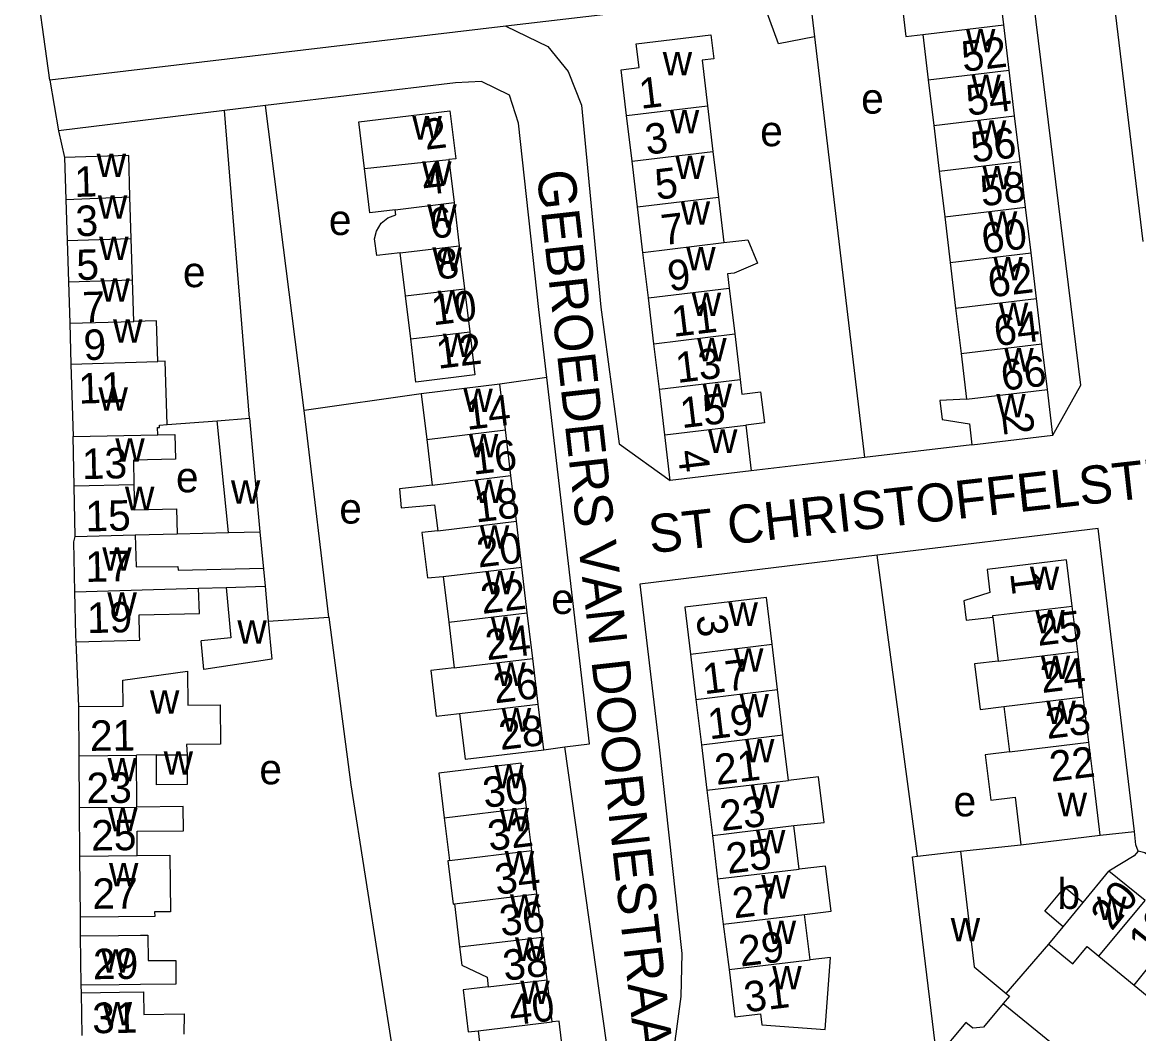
# Model space of a CAD drawing. Extents: x 161141 to 163125, y 381621 to 383200.
# Drawn here: x 162220.2 to 162366.8, y 382197.7 to 382330.5 of the extents above; entities that cross this region are included whole.
import ezdxf

# ---------------------------------------------------------------- set-up
doc = ezdxf.new("R2010")
doc.units = 0
for name, color, linetype in [('BLT_Basislijn', 7, 'Continuous'), ('BLT_Bebouwing', 7, 'Continuous'), ('BLT_Centroide', 7, 'Continuous'), ('BLT_Huisnummer', 7, 'Continuous'), ('BLT_Huisnummer_ tussenligend', 7, 'Continuous'), ('BLT_Onderverdeling_panden', 7, 'Continuous'), ('BLT_Straatnaam', 7, 'Continuous')]:
    doc.layers.add(name, color=color, linetype=linetype)

msp = doc.modelspace()

# ---------------------------------------------------------------- linework, layer by layer
at = {"layer": 'BLT_Basislijn'}
for p, q in [((162323, 382338.98), (162324.24, 382328.56)), ((162317.24, 382333.92), (162283.7, 382329.96)), ((162283.7, 382329.96), (162223.8, 382322.89)), ((162324.24, 382328.56), (162330.82, 382273.32)), ((162223.8, 382322.89), (162224.96, 382316.25)), ((162252.12, 382319.54), (162246.77, 382318.89)), ((162257.2, 382279.51), (162252.12, 382319.54)), ((162246.77, 382318.89), (162224.96, 382316.25)), ((162250.02, 382278.49), (162246.77, 382318.89)), ((162224.96, 382316.25), (162225.74, 382312.71)), ((162289.07, 382283.82), (162282.92, 382282.95)), ((162272.6, 382281.71), (162257.2, 382279.51)), ((162239.2, 382277.68), (162245.77, 382278.14)), ((162344.91, 382274.98), (162330.82, 382273.32)), ((162330.82, 382273.32), (162315.91, 382271.57)), ((162361.47, 382264.02), (162332.47, 382260.5)), ((162366.24, 382224.23), (162361.47, 382264.02)), ((162332.47, 382260.5), (162301.28, 382256.71)), ((162337.76, 382220.97), (162332.47, 382260.5)), ((162301.28, 382256.71), (162303.82, 382235.27)), ((162252.5, 382251.82), (162260.46, 382252.35)), ((162260.46, 382252.35), (162263.35, 382230.34)), ((162227.6, 382240.63), (162227.26, 382249.13)), ((162288.67, 382234.95), (162291.45, 382235.32)), ((162263.35, 382230.34), (162270.88, 382182.42)), ((162361.76, 382223.74), (162366.24, 382224.23)), ((162343.41, 382221.64), (162351.33, 382222.46)), ((162227.85, 382210.53), (162227.85, 382212.95)), ((162349.4, 382202.95), (162355.02, 382209.42)), ((162227.96, 382203.04), (162227.91, 382204.03)), ((162349.03, 382201.64), (162358.9, 382193.59))]:
    msp.add_line(p, q, dxfattribs=at)
for points in [[(162355.54, 382276.25), (162359.22, 382282.82), (162341.87, 382423.88)], [(162223.8, 382322.89), (162221.68, 382338.41), (162218.09, 382356.3)], [(162367.4, 382301.68), (162362.24, 382344.51), (162362.13, 382345.43)], [(162324.24, 382328.56), (162319.52, 382327.65), (162317.24, 382333.92)], [(162283.7, 382329.96), (162289.21, 382327.3), (162291.88, 382324.04), (162293.65, 382319.59), (162296.17, 382293.07), (162298.56, 382275.11), (162305.3, 382270.3)], [(162289.07, 382283.82), (162288.03, 382292.78), (162285.36, 382317.22), (162284.18, 382320.92), (162280.48, 382322.7), (162277.07, 382322.55), (162252.12, 382319.54)], [(162291.45, 382235.32), (162294.69, 382235.74), (162289.07, 382283.82)], [(162260.46, 382252.35), (162257.52, 382276.96), (162257.2, 382279.51)], [(162270.88, 382182.42), (162286.4, 382186.85), (162296.91, 382196.48), (162291.45, 382235.32)], [(162303.82, 382235.27), (162306.83, 382208.18), (162306.68, 382202.55), (162305.8, 382196.03), (162303.72, 382191.44), (162300.46, 382186.4), (162294.84, 382180.92), (162290.69, 382178.26), (162280.92, 382174.55), (162272.37, 382172.02)], [(162366.76, 382221.63), (162366.45, 382222.46), (162366.24, 382224.23)], [(162366.76, 382221.63), (162366.22, 382221.02), (162362.9, 382219.01)], [(162374.05, 382181.08), (162374.24, 382181.3), (162389.76, 382199.78), (162389.83, 382201.71), (162389.53, 382203.06), (162388.96, 382203.86), (162380.8, 382210.39), (162367.61, 382221.41), (162366.76, 382221.63)]]:
    msp.add_lwpolyline(points, dxfattribs=at)
at = {"layer": 'BLT_Bebouwing'}
for p, q in [((162349.08, 382330.17), (162348.36, 382336.16)), ((162349.8, 382324.18), (162349.08, 382330.17)), ((162338.46, 382328.9), (162339.17, 382322.91)), ((162350.52, 382318.19), (162349.8, 382324.18)), ((162339.17, 382322.91), (162339.89, 382316.92)), ((162310.17, 382319.53), (162310.89, 382313.53)), ((162300.28, 382312.26), (162299.56, 382318.25)), ((162351.23, 382312.2), (162350.52, 382318.19)), ((162339.89, 382316.92), (162340.61, 382310.93)), ((162310.89, 382313.53), (162311.61, 382307.54)), ((162225.74, 382312.71), (162225.91, 382307.2)), ((162276.23, 382312.46), (162276.91, 382306.81)), ((162301, 382306.26), (162300.28, 382312.26)), ((162351.95, 382306.21), (162351.23, 382312.2)), ((162340.61, 382310.93), (162341.33, 382304.94)), ((162234.5, 382302.1), (162234.34, 382307.55)), ((162225.91, 382307.2), (162226.08, 382301.81)), ((162276.91, 382306.81), (162277.59, 382301.15)), ((162301.71, 382300.27), (162301, 382306.26)), ((162311.61, 382307.54), (162312.33, 382301.55)), ((162352.67, 382300.22), (162351.95, 382306.21)), ((162341.33, 382304.94), (162342.04, 382298.95)), ((162226.08, 382301.81), (162226.25, 382296.39)), ((162234.67, 382296.65), (162234.5, 382302.1)), ((162270.52, 382294.56), (162269.84, 382300.22)), ((162277.59, 382301.15), (162278.27, 382295.49)), ((162302.43, 382294.28), (162301.71, 382300.27)), ((162353.39, 382294.23), (162352.67, 382300.22)), ((162342.04, 382298.95), (162342.76, 382292.96)), ((162226.25, 382296.39), (162226.42, 382290.99)), ((162234.83, 382291.2), (162234.67, 382296.65)), ((162271.2, 382288.9), (162270.52, 382294.56)), ((162278.27, 382295.49), (162278.96, 382289.83)), ((162313.04, 382295.55), (162313.76, 382289.56)), ((162303.15, 382288.28), (162302.43, 382294.28)), ((162342.76, 382292.96), (162343.48, 382286.97)), ((162354.1, 382288.24), (162353.39, 382294.23)), ((162226.42, 382290.99), (162226.59, 382285.61)), ((162313.76, 382289.56), (162314.48, 382283.57)), ((162303.87, 382282.29), (162303.15, 382288.28)), ((162354.82, 382282.26), (162354.1, 382288.24)), ((162226.59, 382285.61), (162226.89, 382276.08)), ((162343.48, 382286.97), (162344.2, 382280.98)), ((162282.92, 382282.95), (162272.6, 382281.71)), ((162283.64, 382276.95), (162282.92, 382282.95)), ((162272.6, 382281.71), (162273.32, 382275.71)), ((162304.58, 382276.3), (162303.87, 382282.29)), ((162355.54, 382276.25), (162354.82, 382282.26)), ((162245.77, 382278.14), (162250.02, 382278.49)), ((162250.02, 382278.49), (162251.41, 382263.57)), ((162247.29, 382263.47), (162245.77, 382278.14)), ((162284.36, 382270.95), (162283.64, 382276.95)), ((162315.2, 382277.57), (162315.91, 382271.57)), ((162227.01, 382269.55), (162226.89, 382276.08)), ((162273.32, 382275.71), (162274.04, 382269.71)), ((162305.3, 382270.3), (162304.58, 382276.3)), ((162344.91, 382274.98), (162355.54, 382276.25)), ((162285.08, 382264.95), (162284.36, 382270.95)), ((162315.91, 382271.57), (162305.3, 382270.3)), ((162227.14, 382262.94), (162227.01, 382269.55)), ((162251.41, 382263.57), (162252.07, 382256.42)), ((162285.8, 382258.95), (162285.08, 382264.95)), ((162235.03, 382263.17), (162240.52, 382263.32)), ((162240.52, 382263.32), (162247.29, 382263.47)), ((162275.47, 382257.71), (162276.19, 382251.71)), ((162286.51, 382252.95), (162285.8, 382258.95)), ((162243.34, 382256.17), (162246.96, 382256.27)), ((162252.07, 382256.42), (162252.5, 382251.82)), ((162358.8, 382247.87), (162358.07, 382253.81)), ((162287.23, 382246.95), (162286.51, 382252.95)), ((162347.66, 382252.38), (162348.37, 382246.6)), ((162276.19, 382251.71), (162276.91, 382245.72)), ((162307.95, 382247.51), (162308.67, 382241.56)), ((162319.37, 382242.85), (162318.66, 382248.8)), ((162359.53, 382241.91), (162358.8, 382247.87)), ((162287.95, 382240.95), (162287.23, 382246.95)), ((162320.09, 382236.89), (162319.37, 382242.85)), ((162360.26, 382235.96), (162359.53, 382241.91)), ((162227.65, 382234.17), (162227.6, 382240.63)), ((162288.67, 382234.95), (162287.95, 382240.95)), ((162308.67, 382241.56), (162309.39, 382235.6)), ((162349.1, 382240.63), (162349.83, 382234.69)), ((162320.81, 382230.93), (162320.09, 382236.89)), ((162360.99, 382230), (162360.26, 382235.96)), ((162309.39, 382235.6), (162310.1, 382229.64)), ((162227.72, 382227.35), (162227.65, 382234.17)), ((162235.24, 382227.42), (162235.18, 382234.24)), ((162274.91, 382231.88), (162275.6, 382226.02)), ((162361.76, 382223.74), (162360.99, 382230)), ((162310.1, 382229.64), (162310.82, 382223.69)), ((162350.57, 382228.71), (162351.33, 382222.46)), ((162227.77, 382220.99), (162227.72, 382227.35)), ((162287.1, 382221.7), (162286.43, 382227.32)), ((162275.6, 382226.02), (162276.28, 382220.4)), ((162322.21, 382219.26), (162321.53, 382224.98)), ((162310.82, 382223.69), (162311.51, 382217.99)), ((162351.33, 382222.46), (162361.76, 382223.74)), ((162287.78, 382216.01), (162287.1, 382221.7)), ((162337.76, 382220.97), (162343.41, 382221.64)), ((162227.85, 382212.95), (162227.77, 382220.99)), ((162337.1, 382220.89), (162337.76, 382220.97)), ((162340.32, 382194.59), (162337.1, 382220.89)), ((162359.51, 382214.88), (162362.9, 382219.01)), ((162367.64, 382215.13), (162362.9, 382219.01)), ((162311.51, 382217.99), (162312.23, 382212.03)), ((162288.46, 382210.35), (162287.78, 382216.01)), ((162323.65, 382207.34), (162322.93, 382213.32)), ((162312.23, 382212.03), (162313.03, 382206.09)), ((162355.02, 382209.42), (162356.91, 382211.71)), ((162227.91, 382204.03), (162227.85, 382210.53)), ((162289.14, 382204.73), (162288.46, 382210.35)), ((162361.58, 382207.86), (162366.2, 382204.05)), ((162289.8, 382199.2), (162289.14, 382204.73)), ((162366.2, 382204.05), (162370.88, 382200.19)), ((162228.04, 382197.4), (162227.96, 382203.04))]:
    msp.add_line(p, q, dxfattribs=at)
for points in [[(162337.74, 382334.88), (162335.51, 382334.62), (162336.23, 382328.63), (162338.46, 382328.9)], [(162299.56, 382318.25), (162298.84, 382324.25), (162301.2, 382324.53), (162300.83, 382327.65), (162310.64, 382328.83), (162311.01, 382325.71), (162309.46, 382325.52), (162310.17, 382319.53)], [(162265.13, 382311.3), (162264.4, 382317.43), (162276.36, 382318.87), (162277.12, 382312.56), (162276.23, 382312.46)], [(162234.34, 382307.55), (162234.18, 382313.01), (162225.74, 382312.71)], [(162269.16, 382305.88), (162265.85, 382305.48), (162265.13, 382311.3)], [(162269.84, 382300.22), (162266.74, 382299.85), (162266.47, 382302.06), (162266.72, 382303.07), (162267.32, 382304.11), (162268.19, 382304.82), (162269.24, 382305.21), (162269.16, 382305.88)], [(162312.33, 382301.55), (162315.48, 382301.93), (162316.75, 382298.85), (162313.67, 382297.56), (162312.82, 382297.46), (162313.04, 382295.55)], [(162237.99, 382285.94), (162237.83, 382291.29), (162234.83, 382291.2)], [(162278.96, 382289.83), (162279.64, 382284.17), (162271.88, 382283.24), (162271.2, 382288.9)], [(162239.2, 382277.68), (162238.96, 382285.97), (162237.99, 382285.94)], [(162314.48, 382283.57), (162314.71, 382281.67), (162317.16, 382281.97), (162317.65, 382277.87), (162315.2, 382277.57)], [(162344.2, 382280.98), (162340.69, 382280.82), (162340.99, 382278.34), (162344.58, 382277.77), (162344.91, 382274.98)], [(162237.99, 382276.31), (162237.96, 382277.28), (162238.23, 382277.29), (162238.22, 382277.57), (162239.2, 382277.68)], [(162240.24, 382276.37), (162240.31, 382273.1), (162234.78, 382272.98), (162234.85, 382269.72)], [(162237.99, 382276.3), (162240.24, 382276.37)], [(162234.85, 382269.72), (162234.92, 382266.45), (162240.45, 382266.57), (162240.52, 382263.32)], [(162274.04, 382269.71), (162269.74, 382269.23), (162269.97, 382266.71), (162274.35, 382267.11), (162274.75, 382263.71)], [(162274.75, 382263.71), (162272.66, 382263.49), (162273.39, 382257.54), (162275.47, 382257.71)], [(162227.11, 382255.69), (162226.95, 382262.25), (162227.14, 382262.94)], [(162235.03, 382263.17), (162235.17, 382258.96), (162240.64, 382259), (162240.68, 382258.52), (162251.9, 382258.8)], [(162358.07, 382253.81), (162357.32, 382259.9), (162346.89, 382258.62)], [(162346.89, 382258.62), (162347.24, 382255.61), (162343.84, 382254.51), (162344.14, 382251.96), (162347.66, 382252.38)], [(162246.96, 382256.27), (162247.58, 382249.63), (162243.7, 382249.25)], [(162227.26, 382249.13), (162227.24, 382250), (162227.11, 382255.69)], [(162235.62, 382249.33), (162235.61, 382250), (162235.55, 382252.65), (162243.47, 382252.84), (162243.34, 382256.17)], [(162318.66, 382248.8), (162317.92, 382254.95), (162307.21, 382253.66), (162307.95, 382247.51)], [(162252.5, 382251.82), (162252.96, 382246.83), (162244.05, 382245.5), (162243.7, 382249.25)], [(162227.26, 382249.13), (162232.26, 382249.25), (162235.62, 382249.33)], [(162348.37, 382246.6), (162345.25, 382246.22), (162345.98, 382240.25), (162349.1, 382240.63)], [(162227.6, 382240.63), (162233.45, 382240.68), (162233.42, 382244.1), (162241.88, 382245.27), (162241.92, 382240.82), (162246.18, 382240.86), (162246.23, 382235.67), (162241.78, 382235.62), (162241.83, 382234.3)], [(162276.91, 382245.72), (162273.83, 382245.34), (162274.55, 382239.35), (162277.63, 382239.72)], [(162277.63, 382239.72), (162278.35, 382233.72), (162288.67, 382234.95)], [(162237.81, 382234.27), (162235.18, 382234.24)], [(162241.83, 382234.3), (162241.86, 382230.4), (162237.84, 382230.36), (162237.81, 382234.27)], [(162349.83, 382234.69), (162346.65, 382234.3), (162347.38, 382228.32), (162350.57, 382228.71)], [(162286.43, 382227.32), (162285.73, 382233.18), (162274.91, 382231.88)], [(162321.53, 382224.98), (162325.5, 382225.4), (162324.78, 382231.38), (162320.81, 382230.93)], [(162235.3, 382221.06), (162235.27, 382224.25), (162241.36, 382224.31), (162241.33, 382227.48), (162235.24, 382227.42)], [(162235.3, 382221.06), (162239.59, 382221.1), (162239.66, 382213.67), (162237.57, 382213.66), (162237.58, 382213.04), (162232.85, 382213), (162227.85, 382212.95)], [(162343.41, 382221.64), (162345.21, 382206.45), (162349.4, 382202.95)], [(162276.28, 382220.4), (162276.08, 382220.38), (162276.76, 382214.69), (162276.95, 382214.71)], [(162322.93, 382213.32), (162326.4, 382213.74), (162325.69, 382219.68), (162322.21, 382219.26)], [(162356.91, 382211.71), (162354.49, 382213.74), (162357.1, 382216.9), (162359.51, 382214.88)], [(162276.95, 382214.71), (162277.63, 382209.05)], [(162227.85, 382210.53), (162232.85, 382210.57), (162235.71, 382210.6)], [(162235.71, 382210.6), (162236.7, 382210.61), (162236.73, 382207.25), (162240.34, 382207.29), (162240.36, 382204.17), (162235.74, 382204.11), (162232.91, 382204.08), (162227.91, 382204.03)], [(162355.02, 382209.42), (162358.16, 382206.84), (162360.06, 382209.12), (162361.58, 382207.86)], [(162277.63, 382209.05), (162277.92, 382206.64), (162281.23, 382205.08), (162281.39, 382203.8)], [(162325.65, 382198.19), (162326.33, 382207.67), (162323.65, 382207.34)], [(162313.03, 382206.09), (162313.77, 382199.88), (162317.15, 382200.28), (162317.32, 382198.84), (162325.65, 382198.19)], [(162281.39, 382203.8), (162278.11, 382203.41), (162278.77, 382197.9), (162280.06, 382198.05)], [(162227.96, 382203.04), (162232.96, 382203.1), (162236.1, 382203.17), (162236.14, 382200.2), (162241.45, 382200.27), (162241.39, 382197.58)], [(162349.4, 382202.95), (162349.82, 382202.6), (162349.03, 382201.64)], [(162349.03, 382201.64), (162346.44, 382198.52), (162345.02, 382198.39), (162344.1, 382199.15), (162340.32, 382194.59)], [(162280.06, 382198.05), (162280.77, 382192.09), (162279.42, 382191.93), (162279.95, 382187.47), (162286.8, 382189.63), (162286.48, 382192.43), (162291.44, 382193.04), (162290.69, 382199.31), (162289.8, 382199.2)]]:
    msp.add_lwpolyline(points, dxfattribs=at)
at = {"layer": 'BLT_Onderverdeling_panden'}
for p, q in [((162338.46, 382328.9), (162349.08, 382330.17)), ((162339.17, 382322.91), (162349.8, 382324.18)), ((162299.56, 382318.25), (162310.17, 382319.53)), ((162339.89, 382316.92), (162350.52, 382318.19)), ((162300.28, 382312.26), (162310.89, 382313.53)), ((162265.13, 382311.3), (162276.23, 382312.46)), ((162340.61, 382310.93), (162351.23, 382312.2)), ((162225.91, 382307.2), (162234.34, 382307.55)), ((162269.16, 382305.88), (162276.91, 382306.81)), ((162301, 382306.26), (162311.61, 382307.54)), ((162341.33, 382304.94), (162351.95, 382306.21)), ((162226.08, 382301.81), (162234.5, 382302.1)), ((162269.84, 382300.22), (162277.59, 382301.15)), ((162301.71, 382300.27), (162312.33, 382301.55)), ((162342.04, 382298.95), (162352.67, 382300.22)), ((162226.25, 382296.39), (162234.67, 382296.65)), ((162270.52, 382294.56), (162278.27, 382295.49)), ((162302.43, 382294.28), (162313.04, 382295.55)), ((162342.76, 382292.96), (162353.39, 382294.23)), ((162226.42, 382290.99), (162234.83, 382291.2)), ((162271.2, 382288.9), (162278.96, 382289.83)), ((162303.15, 382288.28), (162313.76, 382289.56)), ((162343.48, 382286.97), (162354.1, 382288.24)), ((162226.59, 382285.61), (162237.99, 382285.94)), ((162303.87, 382282.29), (162314.48, 382283.57)), ((162344.2, 382280.98), (162354.82, 382282.26)), ((162273.32, 382275.71), (162283.64, 382276.95)), ((162304.58, 382276.3), (162315.2, 382277.57)), ((162226.89, 382276.08), (162237.99, 382276.3)), ((162274.04, 382269.71), (162284.36, 382270.95)), ((162234.85, 382269.72), (162227.01, 382269.55)), ((162247.29, 382263.47), (162251.41, 382263.57)), ((162274.75, 382263.71), (162285.08, 382264.95)), ((162227.14, 382262.94), (162235.03, 382263.17)), ((162275.47, 382257.71), (162285.8, 382258.95)), ((162246.96, 382256.27), (162252.07, 382256.42)), ((162227.11, 382255.69), (162243.34, 382256.17)), ((162276.19, 382251.71), (162286.51, 382252.95)), ((162307.95, 382247.51), (162318.66, 382248.8)), ((162348.37, 382246.6), (162358.8, 382247.87)), ((162276.91, 382245.72), (162287.23, 382246.95)), ((162308.67, 382241.56), (162319.37, 382242.85)), ((162349.1, 382240.63), (162359.53, 382241.91)), ((162277.63, 382239.72), (162287.95, 382240.95)), ((162309.39, 382235.6), (162320.09, 382236.89)), ((162349.83, 382234.69), (162360.26, 382235.96)), ((162237.81, 382234.27), (162241.83, 382234.3)), ((162227.65, 382234.17), (162235.18, 382234.24)), ((162310.1, 382229.64), (162320.81, 382230.93)), ((162227.72, 382227.35), (162235.24, 382227.42)), ((162275.6, 382226.02), (162286.43, 382227.32)), ((162310.82, 382223.69), (162321.53, 382224.98)), ((162227.77, 382220.99), (162235.3, 382221.06)), ((162276.28, 382220.4), (162287.1, 382221.7)), ((162311.51, 382217.99), (162322.21, 382219.26)), ((162276.95, 382214.71), (162287.78, 382216.01)), ((162356.91, 382211.71), (162359.51, 382214.88)), ((162361.58, 382207.86), (162367.64, 382215.13)), ((162312.23, 382212.03), (162322.93, 382213.32)), ((162366.2, 382204.05), (162372.13, 382211.45)), ((162277.63, 382209.05), (162288.46, 382210.35)), ((162313.03, 382206.09), (162323.65, 382207.34)), ((162281.39, 382203.8), (162289.14, 382204.73)), ((162280.06, 382198.05), (162289.8, 382199.2))]:
    msp.add_line(p, q, dxfattribs=at)
msp.add_lwpolyline([(162347.66, 382252.38), (162347.64, 382252.56), (162358.07, 382253.81)], dxfattribs=at)

# ---------------------------------------------------------------- texts
at = {"layer": 'BLT_Centroide'}
for s, p in [('w', (162344.12, 382326.53)), ('w', (162304.3, 382323.53)), ('w', (162344.84, 382320.56)), ('e', (162330.36, 382318.49)), ('w', (162271.42, 382315.09)), ('w', (162305.23, 382315.91)), ('e', (162317.1, 382314.21)), ('w', (162345.56, 382314.56)), ('w', (162229.96, 382310.16)), ('w', (162272.7, 382309.16)), ('w', (162305.95, 382309.91)), ('w', (162346.28, 382308.56)), ('w', (162230.12, 382304.69)), ('w', (162273.38, 382303.5)), ('w', (162306.66, 382303.91)), ('e', (162260.46, 382302.55)), ('w', (162347, 382302.59)), ('w', (162230.29, 382299.25)), ('w', (162274.05, 382297.84)), ('w', (162307.38, 382297.91)), ('e', (162241.29, 382295.7)), ('w', (162347.72, 382296.59)), ('w', (162230.45, 382293.81)), ('w', (162274.73, 382292.19)), ('w', (162308.1, 382291.91)), ('w', (162348.44, 382290.59)), ('w', (162232.11, 382288.41)), ('w', (162275.42, 382286.53)), ('w', (162308.82, 382285.94)), ('w', (162349.15, 382284.62)), ('w', (162309.52, 382279.94)), ('w', (162230.2, 382279.48)), ('w', (162278.12, 382279.31)), ('w', (162348.1, 382278.62)), ('w', (162310.24, 382273.94)), ('w', (162232.41, 382272.79)), ('w', (162278.84, 382273.34)), ('e', (162240.38, 382268.76)), ('w', (162233.68, 382266.41)), ('w', (162247.59, 382267.28)), ('w', (162279.56, 382267.34)), ('e', (162261.83, 382264.65)), ('w', (162280.28, 382261.34)), ('w', (162230.7, 382258.47)), ('w', (162281, 382255.34)), ('w', (162352.51, 382255.94)), ('w', (162231.37, 382252.53)), ('e', (162289.66, 382252.78)), ('w', (162312.93, 382251.22)), ('w', (162248.44, 382248.88)), ('w', (162281.71, 382249.34)), ('w', (162353.22, 382250.22)), ('w', (162313.66, 382245.19)), ('w', (162282.43, 382243.34)), ('w', (162353.95, 382244.25)), ('w', (162236.96, 382239.69)), ('w', (162314.38, 382239.22)), ('w', (162283.15, 382237.34)), ('w', (162354.68, 382238.31)), ('w', (162315.1, 382233.28)), ('w', (162238.76, 382231.69)), ('w', (162231.4, 382230.78)), ('e', (162251.33, 382230.41)), ('w', (162282.2, 382229.88)), ('w', (162315.82, 382227.31)), ('e', (162342.49, 382226.2)), ('w', (162356.16, 382226.22)), ('w', (162231.46, 382224.22)), ('w', (162282.88, 382224.22)), ('w', (162316.54, 382221.34)), ('w', (162283.55, 382218.56)), ('w', (162231.58, 382217.02)), ('w', (162317.25, 382215.41)), ('b', (162356.14, 382214.05)), ('w', (162284.23, 382212.91)), ('w', (162361.33, 382212.58)), ('w', (162317.96, 382209.44)), ('w', (162342.12, 382209.8)), ('w', (162284.9, 382207.22)), ('w', (162230.55, 382205.66)), ('w', (162318.68, 382203.47)), ('w', (162285.59, 382201.56)), ('w', (162230.75, 382198.75))]:
    msp.add_text(s, height=4, dxfattribs=at).set_placement(p)
at = {"layer": 'BLT_Huisnummer'}
for s, rotation, p in [('52', 6.8342, (162343.77, 382323.97)), ('1', 6.8551, (162301.43, 382319.11)), ('2', 6.8662, (162273.16, 382313.73)), ('56', 6.8334, (162345, 382312.06)), ('1', 1.7113, (162227.08, 382307.54)), ('5', 6.8549, (162303.52, 382307.17)), ('6', 6.7326, (162273.94, 382302.03)), ('60', 6.8281, (162346.41, 382300.1)), ('5', 1.7115, (162227.35, 382296.62)), ('9', 6.854, (162305.18, 382295.16)), ('64', 6.8341, (162348.04, 382287.94)), ('12', 6.853, (162274.79, 382284.97)), ('66', 6.8347, (162348.96, 382282.09)), ('11', 1.7113, (162227.62, 382280.4)), ('14', 6.8283, (162278.59, 382276.94)), ('15', 6.8238, (162306.82, 382277.17)), ('2', 276.8315, (162348.85, 382279.04)), ('13', 1.3506, (162228.06, 382270.48)), ('4', 276.8251, (162306.24, 382274.17)), ('18', 6.829, (162279.77, 382264.78)), ('1', 277.0001, (162349.91, 382258.14)), ('22', 6.829, (162280.61, 382252.78)), ('19', 1.3407, (162228.73, 382250.26)), ('3', 276.9112, (162308.69, 382252.53)), ('25', 6.9972, (162353.6, 382248.58)), ('17', 6.8638, (162309.76, 382242.23)), ('21', 0.5256, (162229.1, 382234.8)), ('28', 6.8277, (162283.01, 382234.9)), ('21', 6.8695, (162311.37, 382230.32)), ('22', 7.001, (162355.33, 382230.74)), ('30', 6.8305, (162280.91, 382227.3)), ('25', 6.8644, (162312.86, 382218.65)), ('34', 6.8334, (162282.48, 382215.9)), ('27', 0.5271, (162229.42, 382214.05)), ('20', 51.2734, (162363.27, 382211.03)), ('29', 0.5271, (162229.49, 382204.81)), ('38', 6.7373, (162283.54, 382204.6)), ('31', 6.8664, (162315.21, 382200.45))]:
    msp.add_text(s, height=4, rotation=rotation, dxfattribs=at).set_placement(p)
at = {"layer": 'BLT_Huisnummer_ tussenligend'}
for s, rotation, p in [('54', 6.8342, (162344.37, 382318.21)), ('3', 6.8551, (162302.21, 382313.09)), ('4', 6.8662, (162272.94, 382307.77)), ('58', 6.8334, (162346.24, 382306.3)), ('3', 1.7113, (162227.24, 382302.38)), ('7', 6.8549, (162304.33, 382301.2)), ('8', 6.7326, (162274.77, 382296.68)), ('62', 6.8281, (162347.24, 382294.34)), ('7', 1.7115, (162228.15, 382291.07)), ('10', 6.8556, (162274.15, 382290.68)), ('11', 6.854, (162305.7, 382289.16)), ('9', 1.7115, (162228.29, 382286.11)), ('13', 6.8585, (162306.23, 382283.11)), ('16', 6.8283, (162279.43, 382271.06)), ('15', 1.3506, (162228.53, 382263.61)), ('20', 6.829, (162280.1, 382258.87)), ('17', 1.3506, (162228.52, 382256.98)), ('24', 6.829, (162281.23, 382246.7)), ('24', 7.0025, (162354.12, 382242.39)), ('26', 6.829, (162282.28, 382241.03)), ('19', 6.8638, (162310.45, 382236.3)), ('23', 7.001, (162354.8, 382236.35)), ('23', 0.5256, (162228.65, 382227.93)), ('23', 6.8695, (162312.04, 382224.26)), ('25', 0.5256, (162229.26, 382221.71)), ('32', 6.8305, (162281.55, 382221.64)), ('27', 6.8644, (162313.69, 382212.79)), ('36', 6.8334, (162283.11, 382210.44)), ('19', 51.2768, (162368.25, 382207.66)), ('29', 6.8656, (162314.53, 382206.47)), ('40', 6.7373, (162284.37, 382198.73)), ('31', 0.7678, (162229.41, 382197.71))]:
    msp.add_text(s, height=4, rotation=rotation, dxfattribs=at).set_placement(p)
at = {"layer": 'BLT_Straatnaam'}
for s, rotation, p in [('GEBROEDERS VAN DOORNESTRAAT', 276.3912, (162287.73, 382310.86)), ('ST CHRISTOFFELSTRAAT', 6.3912, (162302.72, 382260.73))]:
    msp.add_text(s, height=5, rotation=rotation, dxfattribs=at).set_placement(p)

doc.saveas('drawing.dxf')
